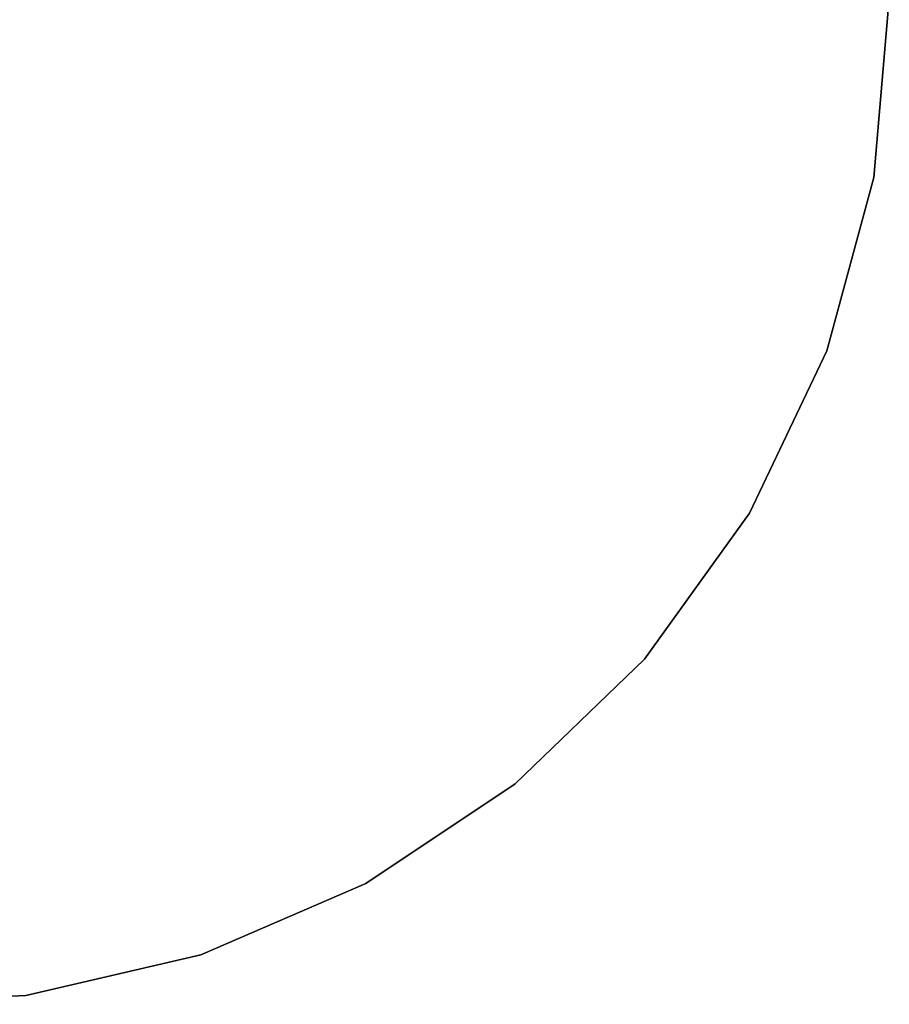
# Model space of a CAD drawing. Extents: x -189 to 189, y -189 to 189.
# Tile 395 of 591: x 1.01 to 7.52, y -7.5 to -0.13. Entities that reach past the tile are written whole.
import ezdxf

# ---------------------------------------------------------------- set-up
doc = ezdxf.new("R2010")
doc.units = 0
doc.header["$LTSCALE"] = 25.4
doc.layers.get('0').update_dxf_attribs({"linetype": 'CONTINUOUS'})

# ---------------------------------------------------------------- blocks, each defined once
blk = doc.blocks.new('CAMELEON-KENAI-C-12244_STL')
at = {"color": 0}
for p, q in [((7.4004, -1.3144, -1), (7.5154, 0.0252, -1)), ((7.5154, 0.0252), (7.4004, -1.3144)), ((7.5154, 0.0252), (7.4004, -1.3144)), ((7.4004, -1.3144, -1), (7.5154, 0.0252, -1)), ((7.0482, -2.612, -1), (7.4004, -1.3144, -1)), ((7.4004, -1.3144), (7.0482, -2.612)), ((7.4004, -1.3144), (7.0482, -2.612)), ((7.0482, -2.612, -1), (7.4004, -1.3144, -1)), ((7.4004, -1.3144), (7.4004, -1.3144, -1)), ((7.4004, -1.3144), (7.4004, -1.3144, -1)), ((6.4698, -3.8259, -1), (7.0482, -2.612, -1)), ((7.0482, -2.612), (6.4698, -3.8259)), ((7.0482, -2.612), (6.4698, -3.8259)), ((6.4698, -3.8259, -1), (7.0482, -2.612, -1)), ((7.0482, -2.612), (7.0482, -2.612, -1)), ((7.0482, -2.612), (7.0482, -2.612, -1)), ((5.6841, -4.917, -1), (6.4698, -3.8259, -1)), ((6.4698, -3.8259), (5.6841, -4.917)), ((6.4698, -3.8259), (5.6841, -4.917)), ((5.6841, -4.917, -1), (6.4698, -3.8259, -1)), ((6.4698, -3.8259), (6.4698, -3.8259, -1)), ((6.4698, -3.8259), (6.4698, -3.8259, -1)), ((4.7161, -5.8502, -1), (5.6841, -4.917, -1)), ((5.6841, -4.917), (4.7161, -5.8502)), ((5.6841, -4.917), (4.7161, -5.8502)), ((4.7161, -5.8502, -1), (5.6841, -4.917, -1)), ((5.6841, -4.917), (5.6841, -4.917, -1)), ((5.6841, -4.917), (5.6841, -4.917, -1)), ((3.597, -6.5957, -1), (4.7161, -5.8502, -1)), ((4.7161, -5.8502), (3.597, -6.5957)), ((4.7161, -5.8502), (3.597, -6.5957)), ((3.597, -6.5957, -1), (4.7161, -5.8502, -1)), ((4.7161, -5.8502), (4.7161, -5.8502, -1)), ((4.7161, -5.8502), (4.7161, -5.8502, -1)), ((2.3629, -7.1293, -1), (3.597, -6.5957, -1)), ((3.597, -6.5957), (2.3629, -7.1293)), ((3.597, -6.5957), (2.3629, -7.1293)), ((2.3629, -7.1293, -1), (3.597, -6.5957, -1)), ((3.597, -6.5957), (3.597, -6.5957, -1)), ((3.597, -6.5957), (3.597, -6.5957, -1)), ((1.0533, -7.434, -1), (2.3629, -7.1293, -1)), ((2.3629, -7.1293), (1.0533, -7.434)), ((2.3629, -7.1293), (1.0533, -7.434)), ((1.0533, -7.434, -1), (2.3629, -7.1293, -1)), ((2.3629, -7.1293), (2.3629, -7.1293, -1)), ((2.3629, -7.1293), (2.3629, -7.1293, -1)), ((-0.2897, -7.4999, -1), (1.0533, -7.434, -1)), ((1.0533, -7.434), (-0.2897, -7.4999)), ((1.0533, -7.434), (-0.2897, -7.4999)), ((-0.2897, -7.4999, -1), (1.0533, -7.434, -1)), ((1.0533, -7.434), (1.0533, -7.434, -1)), ((1.0533, -7.434), (1.0533, -7.434, -1))]:
    blk.add_line(p, q, dxfattribs=at)

msp = doc.modelspace()

# ---------------------------------------------------------------- block references
at = {"color": 0}
msp.add_blockref('CAMELEON-KENAI-C-12244_STL', (0, 0), dxfattribs=at)

doc.saveas('drawing.dxf')
